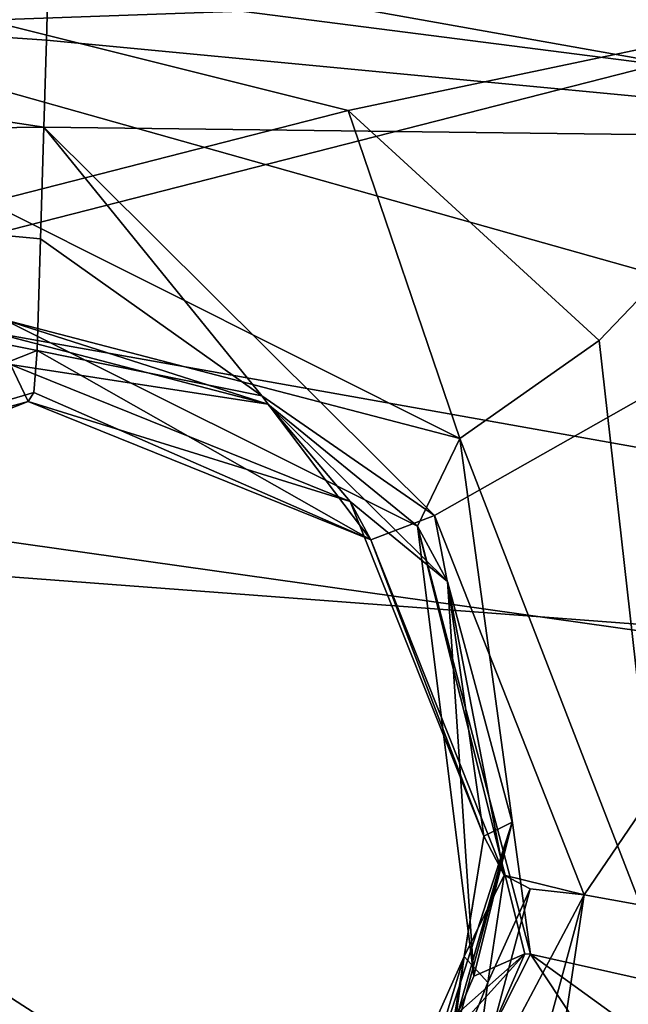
# Model space of a CAD drawing. Header units: millimetres. Extents: x -147 to 294, y -82 to 275.
# Tile 289 of 609: x 235.81 to 238.34, y 188.64 to 192.71. Entities that reach past the tile are written whole.
import ezdxf

# ---------------------------------------------------------------- set-up
doc = ezdxf.new("R2010")
doc.units = ezdxf.units.MM
doc.header["$LTSCALE"] = 67.506716
for name, color, linetype in [('1861', 7, 'CONTINUOUS'), ('1862', 7, 'CONTINUOUS'), ('1924', 7, 'CONTINUOUS'), ('1950', 7, 'CONTINUOUS'), ('1951', 7, 'CONTINUOUS'), ('1956', 7, 'CONTINUOUS'), ('1963', 7, 'CONTINUOUS'), ('1964', 7, 'CONTINUOUS'), ('1965', 7, 'CONTINUOUS'), ('1985', 7, 'CONTINUOUS'), ('1986', 7, 'CONTINUOUS'), ('3602', 7, 'CONTINUOUS'), ('3603', 7, 'CONTINUOUS'), ('3605', 7, 'CONTINUOUS'), ('3606', 7, 'CONTINUOUS'), ('751', 7, 'CONTINUOUS'), ('754', 7, 'CONTINUOUS'), ('807', 7, 'CONTINUOUS'), ('808', 7, 'CONTINUOUS'), ('809', 7, 'CONTINUOUS')]:
    doc.layers.add(name, color=color, linetype=linetype)

msp = doc.modelspace()

# ---------------------------------------------------------------- linework, layer by layer
at = {"layer": '1861', "linetype": 'CONTINUOUS'}
for points in [[(239.6203, 192.8537, -17.8025), (235.6766, 192.7122, -17.386), (235.6821, 192.8976, -17.3336), (239.6203, 192.8537, -17.8025)], [(237.1749, 192.3394, -17.6565), (235.6766, 192.7122, -17.386), (239.6203, 192.8537, -17.8025), (237.1749, 192.3394, -17.6565)], [(238.2143, 191.3865, -18.0514), (237.1749, 192.3394, -17.6565), (239.6203, 192.8537, -17.8025), (238.2143, 191.3865, -18.0514)], [(238.5149, 188.7144, -18.8636), (238.2143, 191.3865, -18.0514), (239.6203, 192.8537, -17.8025), (238.5149, 188.7144, -18.8636)]]:
    msp.add_3dface(points, dxfattribs=at)
at = {"layer": '1862', "linetype": 'CONTINUOUS'}
for points in [[(235.6766, 192.7122, -17.386), (237.1749, 192.3394, -17.6565), (235.6855, 191.9577, -17.3011), (235.6766, 192.7122, -17.386)], [(235.6855, 191.9577, -17.3011), (237.1749, 192.3394, -17.6565), (237.6377, 190.9807, -17.8067), (235.6855, 191.9577, -17.3011)], [(237.1749, 192.3394, -17.6565), (238.2143, 191.3865, -18.0514), (237.6377, 190.9807, -17.8067), (237.1749, 192.3394, -17.6565)], [(235.6855, 191.9577, -17.3011), (237.6377, 190.9807, -17.8067), (235.7506, 191.4721, -16.6834), (235.6855, 191.9577, -17.3011)], [(235.7506, 191.4721, -16.6834), (237.6377, 190.9807, -17.8067), (237.4622, 190.618, -17.1458), (235.7506, 191.4721, -16.6834)], [(238.2143, 191.3865, -18.0514), (238.5149, 188.7144, -18.8636), (237.6377, 190.9807, -17.8067), (238.2143, 191.3865, -18.0514)], [(237.6377, 190.9807, -17.8067), (237.9295, 188.8443, -18.4937), (237.4622, 190.618, -17.1458), (237.6377, 190.9807, -17.8067)], [(237.6377, 190.9807, -17.8067), (238.5149, 188.7144, -18.8636), (237.9295, 188.8443, -18.4937), (237.6377, 190.9807, -17.8067)], [(237.4622, 190.618, -17.1458), (237.9295, 188.8443, -18.4937), (237.9072, 188.8456, -18.4648), (237.4622, 190.618, -17.1458)], [(237.6946, 188.7532, -17.7633), (237.4622, 190.618, -17.1458), (237.9072, 188.8456, -18.4648), (237.6946, 188.7532, -17.7633)]]:
    msp.add_3dface(points, dxfattribs=at)
at = {"layer": '1924', "linetype": 'CONTINUOUS'}
for points in [[(235.9138, 192.2697, -15.1331), (231.536, 192.2161, -14.7381), (235.9, 191.8076, -15.2637), (235.9138, 192.2697, -15.1331)], [(235.9, 191.8076, -15.2637), (231.536, 192.2161, -14.7381), (235.8862, 191.3446, -15.3949), (235.9, 191.8076, -15.2637)], [(235.8862, 191.3446, -15.3949), (231.536, 192.2161, -14.7381), (234.214, 190.6837, -15.4161), (235.8862, 191.3446, -15.3949)]]:
    msp.add_3dface(points, dxfattribs=at)
at = {"layer": '1950', "linetype": 'CONTINUOUS'}
for points in [[(237.9072, 188.8456, -18.4648), (237.7541, 188.4982, -18.5598), (237.552, 188.4527, -17.8405), (237.9072, 188.8456, -18.4648)], [(237.9072, 188.8456, -18.4648), (237.552, 188.4527, -17.8405), (237.6293, 188.6003, -17.8035), (237.9072, 188.8456, -18.4648)], [(237.6946, 188.7532, -17.7633), (237.9072, 188.8456, -18.4648), (237.6293, 188.6003, -17.8035), (237.6946, 188.7532, -17.7633)], [(237.9072, 188.8456, -18.4648), (237.9295, 188.8443, -18.4937), (237.7541, 188.4982, -18.5598), (237.9072, 188.8456, -18.4648)], [(237.9295, 188.8443, -18.4937), (238.3079, 188.2733, -18.9675), (237.7541, 188.4982, -18.5598), (237.9295, 188.8443, -18.4937)], [(237.9295, 188.8443, -18.4937), (238.5149, 188.7144, -18.8636), (238.42, 188.4896, -18.9178), (237.9295, 188.8443, -18.4937)], [(238.3079, 188.2733, -18.9675), (237.9295, 188.8443, -18.4937), (238.42, 188.4896, -18.9178), (238.3079, 188.2733, -18.9675)]]:
    msp.add_3dface(points, dxfattribs=at)
at = {"layer": '1951', "linetype": 'CONTINUOUS'}
for points in [[(235.7506, 191.4721, -16.6834), (237.4622, 190.618, -17.1458), (236.8416, 191.1232, -16.6079), (235.7506, 191.4721, -16.6834)], [(235.779, 191.4004, -16.4133), (235.7506, 191.4721, -16.6834), (236.8416, 191.1232, -16.6079), (235.779, 191.4004, -16.4133)], [(236.8416, 191.1232, -16.6079), (237.4622, 190.618, -17.1458), (237.5862, 190.3884, -16.9042), (236.8416, 191.1232, -16.6079)], [(237.4622, 190.618, -17.1458), (237.6946, 188.7532, -17.7633), (237.5862, 190.3884, -16.9042), (237.4622, 190.618, -17.1458)], [(237.5862, 190.3884, -16.9042), (237.6946, 188.7532, -17.7633), (237.8541, 189.3921, -17.2241), (237.5862, 190.3884, -16.9042)], [(237.6293, 188.6003, -17.8035), (237.552, 188.4527, -17.8405), (237.8541, 189.3921, -17.2241), (237.6293, 188.6003, -17.8035)], [(237.8541, 189.3921, -17.2241), (237.552, 188.4527, -17.8405), (237.5806, 188.3738, -17.4887), (237.8541, 189.3921, -17.2241)], [(237.6946, 188.7532, -17.7633), (237.6293, 188.6003, -17.8035), (237.8541, 189.3921, -17.2241), (237.6946, 188.7532, -17.7633)]]:
    msp.add_3dface(points, dxfattribs=at)
at = {"layer": '1956', "linetype": 'CONTINUOUS'}
for points in [[(235.779, 191.4004, -16.4133), (236.8416, 191.1232, -16.6079), (235.7755, 191.2873, -16.4454), (235.779, 191.4004, -16.4133)], [(235.7755, 191.2873, -16.4454), (236.8416, 191.1232, -16.6079), (237.1836, 190.7189, -16.7628), (235.7755, 191.2873, -16.4454)], [(236.8416, 191.1232, -16.6079), (237.5862, 190.3884, -16.9042), (237.1836, 190.7189, -16.7628), (236.8416, 191.1232, -16.6079)], [(237.1836, 190.7189, -16.7628), (237.5862, 190.3884, -16.9042), (237.7371, 189.334, -17.2273), (237.1836, 190.7189, -16.7628)], [(237.5862, 190.3884, -16.9042), (237.8541, 189.3921, -17.2241), (237.7371, 189.334, -17.2273), (237.5862, 190.3884, -16.9042)], [(237.8541, 189.3921, -17.2241), (237.5806, 188.3738, -17.4887), (237.7371, 189.334, -17.2273), (237.8541, 189.3921, -17.2241)], [(237.7371, 189.334, -17.2273), (237.5806, 188.3738, -17.4887), (237.6553, 188.8357, -17.3627), (237.7371, 189.334, -17.2273)], [(237.5149, 188.3748, -17.4808), (237.4491, 188.3758, -17.4729), (237.6553, 188.8357, -17.3627), (237.5149, 188.3748, -17.4808)], [(237.5806, 188.3738, -17.4887), (237.5149, 188.3748, -17.4808), (237.6553, 188.8357, -17.3627), (237.5806, 188.3738, -17.4887)]]:
    msp.add_3dface(points, dxfattribs=at)
at = {"layer": '1963', "linetype": 'CONTINUOUS'}
for points in [[(235.8862, 191.3446, -15.3949), (234.214, 190.6837, -15.4161), (235.8722, 191.1703, -15.5273), (235.8862, 191.3446, -15.3949)], [(235.8722, 191.1703, -15.5273), (234.214, 190.6837, -15.4161), (235.8491, 191.1338, -15.7453), (235.8722, 191.1703, -15.5273)], [(235.8491, 191.1338, -15.7453), (234.214, 190.6837, -15.4161), (234.3934, 190.5602, -15.7684), (235.8491, 191.1338, -15.7453)]]:
    msp.add_3dface(points, dxfattribs=at)
at = {"layer": '1964', "linetype": 'CONTINUOUS'}
for points in [[(235.8862, 191.3446, -15.3949), (235.8722, 191.1703, -15.5273), (237.2686, 190.5601, -16.0712), (235.8862, 191.3446, -15.3949)], [(236.817, 191.157, -15.5491), (235.8862, 191.3446, -15.3949), (237.2686, 190.5601, -16.0712), (236.817, 191.157, -15.5491)], [(235.8722, 191.1703, -15.5273), (235.8491, 191.1338, -15.7453), (237.2686, 190.5601, -16.0712), (235.8722, 191.1703, -15.5273)], [(237.5326, 190.6621, -15.7719), (236.817, 191.157, -15.5491), (237.2686, 190.5601, -16.0712), (237.5326, 190.6621, -15.7719)], [(237.8209, 189.1724, -16.5486), (237.5326, 190.6621, -15.7719), (237.2686, 190.5601, -16.0712), (237.8209, 189.1724, -16.5486)], [(238.1525, 189.0906, -16.2988), (237.5326, 190.6621, -15.7719), (237.8209, 189.1724, -16.5486), (238.1525, 189.0906, -16.2988)], [(237.9289, 189.115, -16.3602), (238.1525, 189.0906, -16.2988), (237.8209, 189.1724, -16.5486), (237.9289, 189.115, -16.3602)]]:
    msp.add_3dface(points, dxfattribs=at)
at = {"layer": '1965', "linetype": 'CONTINUOUS'}
for points in [[(235.9138, 192.2697, -15.1331), (235.9, 191.8076, -15.2637), (236.817, 191.157, -15.5491), (235.9138, 192.2697, -15.1331)], [(235.9138, 192.2697, -15.1331), (236.817, 191.157, -15.5491), (237.5326, 190.6621, -15.7719), (235.9138, 192.2697, -15.1331)], [(235.9138, 192.2697, -15.1331), (237.5326, 190.6621, -15.7719), (240.2786, 192.2161, -15.6587), (235.9138, 192.2697, -15.1331)], [(237.5326, 190.6621, -15.7719), (238.1525, 189.0906, -16.2988), (240.2786, 192.2161, -15.6587), (237.5326, 190.6621, -15.7719)], [(238.1525, 189.0906, -16.2988), (245.9897, 187.6749, -17.8169), (240.2786, 192.2161, -15.6587), (238.1525, 189.0906, -16.2988)], [(235.9, 191.8076, -15.2637), (235.8862, 191.3446, -15.3949), (236.817, 191.157, -15.5491), (235.9, 191.8076, -15.2637)], [(245.9897, 187.6749, -17.8169), (238.1525, 189.0906, -16.2988), (238.0754, 188.5759, -16.4395), (245.9897, 187.6749, -17.8169)]]:
    msp.add_3dface(points, dxfattribs=at)
at = {"layer": '1985', "linetype": 'CONTINUOUS'}
for points in [[(240.2786, 192.2161, -15.6587), (235.9352, 192.9905, -14.9301), (235.9245, 192.6304, -15.0314), (240.2786, 192.2161, -15.6587)], [(235.9352, 192.9905, -14.9301), (240.2786, 192.2161, -15.6587), (240.3719, 192.9393, -15.464), (235.9352, 192.9905, -14.9301)], [(235.9138, 192.2697, -15.1331), (240.2786, 192.2161, -15.6587), (235.9245, 192.6304, -15.0314), (235.9138, 192.2697, -15.1331)]]:
    msp.add_3dface(points, dxfattribs=at)
at = {"layer": '1986', "linetype": 'CONTINUOUS'}
for points in [[(235.9352, 192.9905, -14.9301), (231.4846, 192.9393, -14.5282), (235.9245, 192.6304, -15.0314), (235.9352, 192.9905, -14.9301)], [(231.4846, 192.9393, -14.5282), (231.536, 192.2161, -14.7381), (235.9138, 192.2697, -15.1331), (231.4846, 192.9393, -14.5282)], [(231.4846, 192.9393, -14.5282), (235.9138, 192.2697, -15.1331), (235.9245, 192.6304, -15.0314), (231.4846, 192.9393, -14.5282)]]:
    msp.add_3dface(points, dxfattribs=at)
at = {"layer": '3602', "linetype": 'CONTINUOUS'}
for points in [[(237.7371, 189.334, -17.2273), (237.6553, 188.8357, -17.3627), (237.8209, 189.1724, -16.5486), (237.7371, 189.334, -17.2273)], [(237.8209, 189.1724, -16.5486), (237.6553, 188.8357, -17.3627), (237.7537, 188.7279, -16.6734), (237.8209, 189.1724, -16.5486)], [(237.6553, 188.8357, -17.3627), (237.4491, 188.3758, -17.4729), (237.584, 188.3035, -16.7803), (237.6553, 188.8357, -17.3627)], [(237.7537, 188.7279, -16.6734), (237.6553, 188.8357, -17.3627), (237.584, 188.3035, -16.7803), (237.7537, 188.7279, -16.6734)]]:
    msp.add_3dface(points, dxfattribs=at)
at = {"layer": '3603', "linetype": 'CONTINUOUS'}
for points in [[(237.9289, 189.115, -16.3602), (237.8209, 189.1724, -16.5486), (237.7537, 188.7279, -16.6734), (237.9289, 189.115, -16.3602)], [(238.1525, 189.0906, -16.2988), (237.9289, 189.115, -16.3602), (237.6841, 188.2072, -16.5948), (238.1525, 189.0906, -16.2988)], [(237.9289, 189.115, -16.3602), (237.7537, 188.7279, -16.6734), (237.6841, 188.2072, -16.5948), (237.9289, 189.115, -16.3602)], [(237.8818, 188.0924, -16.5577), (238.1525, 189.0906, -16.2988), (237.6841, 188.2072, -16.5948), (237.8818, 188.0924, -16.5577)], [(238.1525, 189.0906, -16.2988), (237.8818, 188.0924, -16.5577), (238.0754, 188.5759, -16.4395), (238.1525, 189.0906, -16.2988)], [(237.7537, 188.7279, -16.6734), (237.584, 188.3035, -16.7803), (237.6841, 188.2072, -16.5948), (237.7537, 188.7279, -16.6734)]]:
    msp.add_3dface(points, dxfattribs=at)
at = {"layer": '3605', "linetype": 'CONTINUOUS'}
for points in [[(235.7755, 191.2873, -16.4454), (237.1836, 190.7189, -16.7628), (235.8491, 191.1338, -15.7453), (235.7755, 191.2873, -16.4454)], [(235.8491, 191.1338, -15.7453), (237.1836, 190.7189, -16.7628), (237.2686, 190.5601, -16.0712), (235.8491, 191.1338, -15.7453)], [(237.1836, 190.7189, -16.7628), (237.7371, 189.334, -17.2273), (237.2686, 190.5601, -16.0712), (237.1836, 190.7189, -16.7628)], [(237.7371, 189.334, -17.2273), (237.8209, 189.1724, -16.5486), (237.2686, 190.5601, -16.0712), (237.7371, 189.334, -17.2273)]]:
    msp.add_3dface(points, dxfattribs=at)
at = {"layer": '3606', "linetype": 'CONTINUOUS'}
msp.add_3dface([(235.7755, 191.2873, -16.4454), (235.8491, 191.1338, -15.7453), (234.3934, 190.5602, -15.7684), (235.7755, 191.2873, -16.4454)], dxfattribs=at)
at = {"layer": '751', "linetype": 'CONTINUOUS'}
msp.add_3dface([(232.317, 180.3264, -49.292), (232.5161, 191.0117, -47.4006), (256.1637, 187.6719, -49.125), (232.317, 180.3264, -49.292)], dxfattribs=at)
at = {"layer": '754', "linetype": 'CONTINUOUS'}
for points in [[(256.1637, 187.6719, -49.125), (232.5161, 191.0117, -47.4006), (259.9495, 198.0206, -47.2371), (256.1637, 187.6719, -49.125)], [(232.5161, 191.0117, -47.4006), (232.5472, 192.5504, -47.1056), (259.9495, 198.0206, -47.2371), (232.5161, 191.0117, -47.4006)], [(232.5472, 192.5504, -47.1056), (232.579, 194.0991, -46.8029), (259.9495, 198.0206, -47.2371), (232.5472, 192.5504, -47.1056)]]:
    msp.add_3dface(points, dxfattribs=at)
at = {"layer": '807', "linetype": 'CONTINUOUS'}
for points in [[(232.7219, 190.6383, -45.4466), (232.5324, 180.5112, -47.2455), (251.8813, 178.2578, -48.5114), (232.7219, 190.6383, -45.4466)], [(232.7219, 190.6383, -45.4466), (251.8813, 178.2578, -48.5114), (245.505, 189.6732, -46.5619), (232.7219, 190.6383, -45.4466)]]:
    msp.add_3dface(points, dxfattribs=at)
at = {"layer": '808', "linetype": 'CONTINUOUS'}
for points in [[(245.505, 189.6732, -46.5619), (232.7752, 193.2584, -44.9408), (232.7482, 191.9448, -45.1965), (245.505, 189.6732, -46.5619)], [(232.7752, 193.2584, -44.9408), (245.505, 189.6732, -46.5619), (246.1188, 191.5473, -46.2426), (232.7752, 193.2584, -44.9408)], [(232.7219, 190.6383, -45.4466), (245.505, 189.6732, -46.5619), (232.7482, 191.9448, -45.1965), (232.7219, 190.6383, -45.4466)]]:
    msp.add_3dface(points, dxfattribs=at)
at = {"layer": '809', "linetype": 'CONTINUOUS'}
for points in [[(232.7935, 193.9608, -44.7647), (246.1188, 191.5473, -46.2426), (232.8193, 194.641, -44.5175), (232.7935, 193.9608, -44.7647)], [(232.8193, 194.641, -44.5175), (246.1188, 191.5473, -46.2426), (246.3288, 192.9439, -45.8372), (232.8193, 194.641, -44.5175)], [(232.7752, 193.2584, -44.9408), (246.1188, 191.5473, -46.2426), (232.7935, 193.9608, -44.7647), (232.7752, 193.2584, -44.9408)]]:
    msp.add_3dface(points, dxfattribs=at)

doc.saveas('drawing.dxf')
